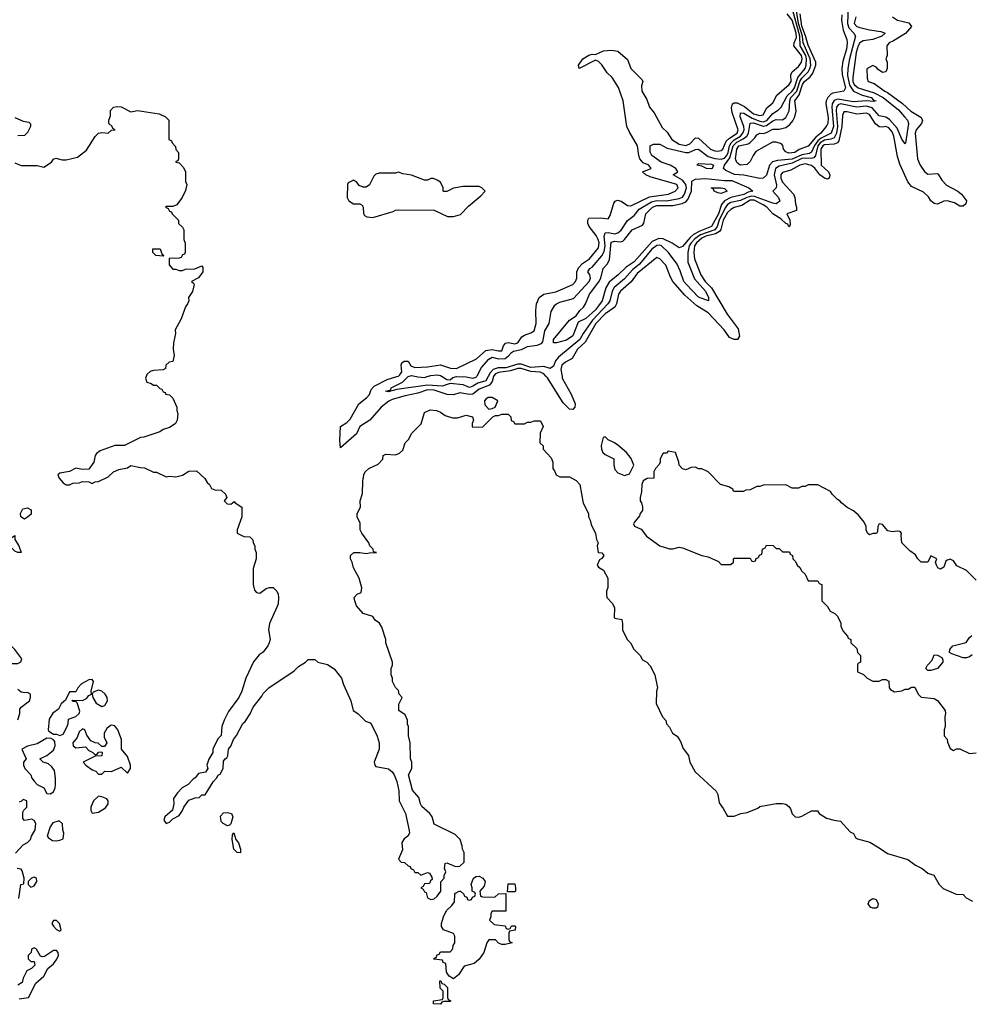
# Model space of a CAD drawing. Header units: inches. Extents: x 2380249 to 2585472, y 382747 to 546448.
# Tile 423 of 626: x 2498801 to 2504694, y 466108 to 472213. Entities that reach past the tile are written whole.
import ezdxf

# ---------------------------------------------------------------- set-up
doc = ezdxf.new("R2010")
doc.units = ezdxf.units.IN
doc.header["$MEASUREMENT"] = 0
for name, color, linetype in [('C4496', 7, 'Continuous'), ('C4497', 7, 'Continuous'), ('C5406', 7, 'Continuous'), ('C5407', 7, 'Continuous')]:
    doc.layers.add(name, color=color, linetype=linetype)

msp = doc.modelspace()

# ---------------------------------------------------------------- linework, layer by layer
at = {"layer": 'C4496', "color": 4}
for points, elevation in [([(2499585.6, 470000), (2499582, 469990), (2499590, 469966), (2499616.4, 469956.4), (2499630, 469946), (2499650, 469946), (2499670, 469926), (2499682, 469922), (2499690, 469906), (2499702, 469902), (2499706, 469890), (2499730, 469886), (2499750, 469866), (2499775.3, 469810), (2499775.3, 469790), (2499782, 469770), (2499778, 469730), (2499768, 469710), (2499758, 469702), (2499730, 469684.7), (2499690, 469672), (2499670, 469658), (2499570, 469624.7), (2499550, 469622), (2499450, 469572), (2499390, 469572), (2499300.2, 469539.8), (2499276.4, 469523.6), (2499268.4, 469511.6), (2499260.9, 469470), (2499230, 469424.9), (2499190, 469423), (2499150, 469432), (2499110, 469412), (2499050, 469402), (2499038, 469390), (2499046, 469370), (2499070, 469342), (2499090, 469329), (2499110, 469329), (2499130, 469339), (2499170, 469342), (2499190, 469348.7), (2499230, 469348), (2499250, 469338), (2499270, 469348), (2499290, 469348.7), (2499350, 469378), (2499382, 469410), (2499416, 469424), (2499470, 469434), (2499490, 469448.7), (2499550, 469435.3), (2499574.6, 469434.6), (2499630, 469408), (2499650, 469408), (2499710, 469378), (2499730, 469382), (2499770, 469379), (2499810, 469389), (2499850, 469413.2), (2499896.5, 469416.5), (2499948.4, 469368.4), (2499963.1, 469343.1), (2499978, 469330), (2499990, 469306), (2500000, 469302)], 44), ([(2498789, 467871), (2498802, 467910), (2498802, 467938), (2498810, 467951.3), (2498862, 467990), (2498868.7, 468010), (2498868, 468030), (2498850, 468042), (2498830, 468039), (2498810, 468044), (2498790, 468059)], 48), ([(2500000, 467694), (2499998, 467690), (2499998, 467670), (2499972.7, 467627.3), (2499962, 467590), (2499968, 467570), (2499953.6, 467546.4), (2499910, 467538), (2499890, 467512), (2499876.4, 467503.6), (2499846, 467470), (2499808.9, 467451.1), (2499780.2, 467419.8), (2499755.3, 467384.7), (2499757.2, 467350), (2499749.2, 467310.8), (2499701.2, 467270), (2499695.3, 467250), (2499708.9, 467228.9), (2499730, 467238), (2499750, 467258), (2499790, 467278), (2499811.3, 467310), (2499818, 467330), (2499850, 467374), (2499890, 467388.7), (2499914, 467390), (2499930, 467406), (2499950, 467406), (2500000, 467486.8)], 44), ([(2498774.6, 467045.4), (2498823.1, 467096.9), (2498850, 467112), (2498868, 467130), (2498874, 467150), (2498897.2, 467190), (2498902, 467230), (2498890, 467248), (2498876.4, 467256.4), (2498830, 467248), (2498820.4, 467260.4), (2498820.4, 467299.6), (2498827.3, 467312.7), (2498846, 467330), (2498846, 467370), (2498822, 467378), (2498812.7, 467367.3), (2498798, 467362)], 48), ([(2498796.4, 466763.6), (2498808, 466850), (2498826, 466854), (2498828.7, 466890), (2498816.4, 466936.4), (2498810, 466946), (2498786, 466950)], 48), ([(2498798, 466142), (2498855.3, 466150), (2498900.2, 466239.8), (2498950, 466282), (2498975.3, 466330), (2499010, 466358), (2499032.1, 466387.9), (2499041.2, 466410), (2499039, 466430), (2499030, 466442), (2499010, 466442), (2498955.3, 466404.7), (2498942, 466402), (2498930, 466406), (2498906, 466450), (2498890, 466458), (2498874, 466450), (2498871.6, 466428.4), (2498854, 466410), (2498854, 466390), (2498870, 466374), (2498890, 466374), (2498894, 466350), (2498874, 466330), (2498845.4, 466314.6), (2498822, 466270), (2498816, 466244), (2498790, 466226)], 48)]:
    msp.add_lwpolyline(points, dxfattribs=dict(at, elevation=elevation))
for points, elevation in [([(2498830, 469115.3), (2498809, 469130), (2498806, 469150), (2498820.9, 469179.1), (2498850, 469186.8), (2498873.2, 469173.2), (2498872.8, 469147.2), (2498850, 469128.7)], 44), ([(2498790, 468908.7), (2498770, 468918), (2498738, 468950), (2498735.3, 468970), (2498744.7, 468995.3), (2498770, 469014), (2498771.3, 468990), (2498796, 468950), (2498810, 468908.7)], 44), ([(2498710, 468342), (2498692, 468330), (2498681, 468290), (2498684.7, 468270), (2498701, 468250), (2498728.3, 468228.3), (2498750, 468220.7), (2498790, 468221), (2498809, 468231), (2498814, 468250), (2498770, 468308.7), (2498750, 468328.7), (2498730, 468337.2)], 48), ([(2499250, 468122), (2499230, 468119), (2499184.5, 468095.5), (2499162, 468070), (2499150, 468046), (2499110, 468046), (2499085.4, 467994.6), (2499058, 467970), (2499042, 467938), (2499007.1, 467912.9), (2498983.5, 467876.5), (2498978, 467810), (2498981, 467801), (2499010, 467782), (2499030, 467782), (2499050, 467774), (2499070, 467782), (2499095.3, 467830), (2499102, 467850), (2499103.1, 467876.9), (2499150, 467892), (2499168.9, 467911.1), (2499173.6, 467926.4), (2499158, 467978), (2499150, 467986), (2499130, 467986), (2499127.3, 467992.7), (2499190, 467991.3), (2499216, 468004), (2499230, 468022), (2499246, 468030), (2499244, 468050), (2499259, 468110)], 48), ([(2499290, 468056), (2499256.9, 468043.1), (2499251, 468030), (2499254.8, 468010), (2499275.9, 467975.9), (2499310, 467954.8), (2499330, 467961), (2499344.5, 467990), (2499342.9, 468010), (2499331.2, 468031.2), (2499310, 468049.5)], 48), ([(2499370, 467839), (2499364, 467836), (2499342, 467818), (2499324.7, 467790), (2499324.7, 467764.7), (2499342, 467730), (2499327.3, 467707.3), (2499310, 467706), (2499288, 467728), (2499268.9, 467728.9), (2499241.2, 467741.2), (2499217.2, 467777.2), (2499206, 467810), (2499190, 467815.3), (2499170, 467798), (2499157.3, 467762.7), (2499131.3, 467730), (2499132, 467710), (2499150, 467698), (2499210, 467704.7), (2499230, 467682), (2499254, 467670), (2499270, 467654), (2499282, 467658), (2499290, 467672), (2499310, 467674), (2499312, 467670), (2499311.3, 467648.7), (2499270, 467646), (2499194, 467610), (2499212, 467590), (2499250, 467562), (2499272.7, 467552.7), (2499290, 467534), (2499310, 467534), (2499330, 467554), (2499370, 467552), (2499430, 467578), (2499470, 467542), (2499488.7, 467570), (2499489, 467591), (2499470, 467644), (2499433.2, 467690), (2499432.3, 467750), (2499409.3, 467810), (2499390, 467834)], 48), ([(2498970, 467758), (2498910, 467722), (2498850, 467708.7), (2498814, 467690), (2498842, 467630), (2498824.7, 467610), (2498824.7, 467590), (2498832, 467570), (2498870.9, 467530.9), (2498876, 467510), (2498890, 467491.3), (2498910, 467471.3), (2498951.1, 467451.1), (2498970, 467414), (2498990, 467412), (2499010, 467424.7), (2499022, 467450), (2499024, 467470), (2499024, 467510), (2499017.2, 467557.2), (2499000.4, 467580.4), (2498979, 467599), (2498946, 467610), (2498926, 467630), (2498970, 467651.3), (2499010, 467684.7), (2499021.2, 467710), (2499018, 467738), (2499010, 467748), (2498996.4, 467756.4)], 48), ([(2499290, 467398), (2499258, 467370), (2499242, 467330), (2499242, 467310), (2499250, 467294), (2499290, 467298.8), (2499333.2, 467326.8), (2499348.7, 467350), (2499348.7, 467370), (2499342, 467382), (2499310, 467395.3)], 48), ([(2499046, 467246), (2499007.5, 467232.5), (2498990, 467208), (2498972, 467150), (2498979.6, 467139.6), (2499003.6, 467123.6), (2499030, 467121), (2499050, 467124.7), (2499070, 467134), (2499075.3, 467170), (2499068, 467190), (2499067.3, 467227.3)], 48), ([(2498890, 466895.3), (2498874, 466890), (2498854, 466870), (2498854, 466850), (2498870, 466834), (2498890, 466842), (2498908, 466870), (2498906, 466890)], 48), ([(2499030, 466628), (2499010, 466628), (2499001, 466610), (2499010, 466592), (2499030, 466572), (2499050, 466562), (2499058, 466570), (2499048, 466610)], 48)]:
    msp.add_lwpolyline(points, close=True, dxfattribs=dict(at, elevation=elevation))
at = {"layer": 'C4497', "color": 4, "elevation": 44}
for points in [[(2498770, 471326), (2498810, 471308), (2498910, 471308.7), (2498950, 471299), (2498998, 471330), (2499011.1, 471348.9), (2499025.4, 471354.6), (2499064.7, 471344.7), (2499090, 471344), (2499159.8, 471360.2), (2499216.1, 471403.9), (2499270, 471488.7), (2499290, 471509), (2499310, 471514), (2499350, 471509.3), (2499370, 471528), (2499394, 471530), (2499378, 471538), (2499374, 471550), (2499354, 471570), (2499354, 471590), (2499363.6, 471616.4), (2499364.7, 471650), (2499382, 471670), (2499406, 471674), (2499430, 471671.6), (2499490, 471642), (2499531.3, 471648.7), (2499666, 471630), (2499706, 471610), (2499726, 471590), (2499726, 471470), (2499742, 471462), (2499746, 471450), (2499767.3, 471427.3), (2499768.4, 471408.4), (2499786, 471390), (2499786, 471350), (2499782, 471338), (2499770, 471334), (2499768.4, 471328.4), (2499790, 471326), (2499816.4, 471296.4), (2499828.4, 471268.4), (2499828.7, 471210), (2499838, 471190), (2499830, 471154), (2499808.7, 471110), (2499774.6, 471065.4), (2499750, 471054), (2499710, 471054), (2499706, 471050), (2499722, 471042), (2499730, 471026), (2499742, 471022), (2499746, 471010), (2499786, 470970), (2499786, 470950), (2499810, 470926), (2499818, 470910), (2499818, 470850), (2499827.3, 470827.3), (2499826, 470770), (2499822, 470758), (2499810, 470754), (2499802, 470738), (2499790, 470734), (2499728, 470732), (2499727.3, 470692.7), (2499750, 470666), (2499770, 470666), (2499790, 470658), (2499810, 470658), (2499830, 470666), (2499887.3, 470667.3), (2499930, 470686), (2499936.4, 470676.4), (2499936, 470650), (2499910, 470612), (2499866, 470590), (2499879, 470579), (2499882, 470570), (2499872.5, 470527.5), (2499848, 470490), (2499848.7, 470470), (2499842, 470450), (2499830, 470432), (2499801.5, 470358.5), (2499766, 470290), (2499768, 470268), (2499754, 470210), (2499753.2, 470170), (2499759.3, 470130), (2499750, 470094), (2499728, 470090), (2499708, 470070), (2499706, 470050), (2499690, 470042), (2499630, 470038), (2499610, 470031.3), (2499590, 470012), (2499585.6, 470000)], [(2498770, 471606), (2498823.1, 471583.1), (2498858, 471578), (2498867.3, 471567.3), (2498868, 471550), (2498850, 471514), (2498830, 471494), (2498790, 471492)]]:
    msp.add_lwpolyline(points, dxfattribs=at)
msp.add_lwpolyline([(2499690, 470746), (2499646, 470750), (2499626, 470770), (2499627.3, 470792.7), (2499671.3, 470791.3), (2499682, 470762), (2499694, 470750)], close=True, dxfattribs=at)
at = {"layer": 'C5406', "color": 4}
for points, elevation in [([(2501738.1, 470000), (2501730, 469969.7), (2501713.6, 469946.4), (2501650, 469922.2), (2501610, 469890.9), (2501590, 469889.8), (2501530, 469899.1), (2501490, 469887.8), (2501452.1, 469887.9), (2501370, 469916.1), (2501330, 469918), (2501270, 469896.8), (2501190, 469880.9), (2501110, 469857.6), (2501090, 469847.4), (2501041.6, 469810), (2500972.7, 469730), (2500910.4, 469690), (2500890, 469644.7), (2500790, 469558), (2500786, 469606), (2500789.2, 469690), (2500830, 469715.5), (2500850, 469736.3), (2500903.6, 469830), (2500954, 469870), (2500970, 469888), (2500980.9, 469919.1), (2500999.3, 469940.7), (2501078.7, 469981.3), (2501139.7, 470000)], 36), ([(2501705, 470000), (2501690, 469973), (2501640.7, 469959.3), (2501610, 469939.7), (2501590, 469933), (2501550, 469948.4), (2501470, 469957.2), (2501420.3, 469939.8), (2501330, 469947.3), (2501139.8, 469920.2), (2501085.6, 469905.6), (2501068.7, 469908.7), (2501102, 469918), (2501104, 469930), (2501174.7, 469965.2), (2501209.7, 470000)], 32), ([(2501261.3, 470000), (2501270, 469998), (2501310, 469994.9), (2501327.2, 470000)], 32), ([(2501420.9, 470000), (2501450, 469982), (2501470, 469980.7), (2501485.9, 469994.1), (2501510, 469999.5), (2501570, 469998.7), (2501610, 469990.4), (2501630, 469997.1), (2501632.7, 470000)], 32), ([(2502163.3, 470000), (2502165, 469990), (2502219.1, 469890), (2502245.3, 469830), (2502241.7, 469810), (2502230, 469795.1), (2502210, 469798.5), (2502170, 469836.9), (2502072.2, 469992.2), (2502065.5, 470000)], 36), ([(2500000, 467486.8), (2500002, 467490), (2500022, 467510), (2500031.6, 467528.4), (2500044.7, 467535.3), (2500062, 467570), (2500063.6, 467616.4), (2500074, 467630), (2500084.7, 467635.3), (2500091.1, 467648.9), (2500094.8, 467690), (2500110.5, 467709.5), (2500127.3, 467750), (2500145.3, 467774.7), (2500185.5, 467850), (2500198.7, 467861.3), (2500230.5, 467909.5), (2500247.7, 467950), (2500302.5, 468017.5), (2500310, 468034), (2500344.7, 468070), (2500503.5, 468176.5), (2500530, 468202), (2500574, 468230), (2500590, 468246), (2500630, 468246), (2500648.4, 468228.4), (2500710, 468215.3), (2500750, 468188), (2500795.3, 468130), (2500808, 468090), (2500853.2, 467990), (2500868, 467930), (2500898, 467910), (2500944, 467864), (2500973.6, 467853.6), (2500983.1, 467843.1), (2501018, 467770), (2501028.7, 467730), (2501028.7, 467690), (2500999, 467610), (2501002, 467590), (2501010, 467582), (2501087.7, 467567.7), (2501109.3, 467550), (2501122, 467530), (2501138.4, 467490), (2501151.5, 467431.5), (2501154.5, 467370), (2501192.7, 467290), (2501215.3, 467184.7), (2501218, 467170), (2501208, 467150), (2501185.6, 467134.4), (2501169.3, 467110.7), (2501174, 467066), (2501148.9, 467008.9), (2501166, 466990), (2501187.3, 466987.3), (2501210, 466966), (2501222, 466962), (2501226, 466950), (2501242, 466942), (2501250, 466926), (2501270, 466926), (2501288.4, 466908.4), (2501330, 466926), (2501342, 466922), (2501356.4, 466896.4), (2501358, 466882), (2501347.3, 466872.7), (2501342, 466858), (2501310, 466854), (2501302, 466838), (2501288, 466830), (2501302, 466822), (2501310, 466806), (2501322, 466802), (2501330, 466768), (2501350, 466758), (2501370, 466762), (2501390, 466778), (2501411.3, 466810), (2501412.7, 466867.3), (2501432, 466890), (2501432.7, 466907.3), (2501442, 466930), (2501434, 466950), (2501438, 466982), (2501450, 466986), (2501502, 466962), (2501530, 466964), (2501556, 466990), (2501556, 467050), (2501546, 467070), (2501544.7, 467090), (2501532, 467130), (2501499.8, 467159.8), (2501370, 467224.7), (2501358, 467270), (2501344.7, 467290), (2501294.4, 467334.4), (2501286, 467350), (2501276, 467390), (2501235.3, 467435.3), (2501211.3, 467530), (2501231.3, 467570), (2501231.3, 467610), (2501224.7, 467630), (2501222, 467730), (2501211.6, 467771.6), (2501211.3, 467830), (2501205.4, 467845.4), (2501204.7, 467870), (2501190, 467902), (2501152, 467930), (2501151.6, 467968.4), (2501172, 468010), (2501154, 468030), (2501150, 468054), (2501131.6, 468071.6), (2501112, 468110), (2501112, 468130), (2501104.7, 468150), (2501104.7, 468190), (2501111.3, 468210), (2501111.3, 468230), (2501071.3, 468350), (2501071.3, 468370), (2501046.4, 468446.4), (2501030.8, 468470.8), (2501004.7, 468490), (2500990, 468512), (2500930, 468532), (2500890, 468578), (2500878, 468610), (2500874, 468630), (2500894, 468650), (2500918, 468662), (2500922, 468690), (2500904.7, 468750), (2500870, 468814), (2500862, 468850), (2500852, 468870), (2500852, 468890), (2500871.6, 468908.4), (2500910, 468909), (2500950, 468902), (2500970, 468908), (2501014, 468910), (2500994, 468914), (2500992, 468930), (2500971.1, 468951.1), (2500964.7, 468970), (2500922, 469030), (2500912, 469050), (2500911.6, 469091.6), (2500894, 469130), (2500894, 469150), (2500914, 469190), (2500912, 469230), (2500925.4, 469274.6), (2500927.9, 469352.1), (2500934, 469390), (2500942.8, 469410), (2500966, 469430), (2501023.6, 469456.4), (2501051.6, 469488.4), (2501054, 469510), (2501070, 469518), (2501130, 469515.3), (2501155.3, 469524.7), (2501176.9, 469543.1), (2501191.1, 469588.9), (2501210.9, 469609.1), (2501232, 469650), (2501290, 469706), (2501310, 469778), (2501345.4, 469794.6), (2501386, 469790), (2501410, 469779), (2501438, 469758), (2501484, 469744), (2501515.3, 469744.7), (2501570, 469761.2), (2501608, 469750), (2501615.3, 469730), (2501606, 469710), (2501606, 469690), (2501610, 469686), (2501671.6, 469688.4), (2501734, 469750), (2501750, 469758), (2501770, 469758), (2501790, 469766), (2501830, 469766), (2501846, 469750), (2501847.3, 469727.3), (2501862, 469722), (2501870, 469706), (2501930, 469708), (2501950, 469718), (2501970, 469718), (2501990, 469726), (2502030, 469726), (2502046, 469690), (2502028, 469650), (2502026, 469590), (2502046, 469570), (2502046, 469550), (2502096.4, 469496.4), (2502106, 469470), (2502106, 469430), (2502116.4, 469416.4), (2502126, 469390), (2502150, 469378), (2502210, 469378), (2502250, 469355.3), (2502273.2, 469330), (2502295.3, 469215.3), (2502328, 469150), (2502328, 469130), (2502338, 469110), (2502343.1, 469083.1), (2502370, 469026), (2502378, 468990), (2502388, 468970), (2502382, 468950), (2502388, 468910), (2502410, 468908), (2502422, 468890), (2502410, 468872), (2502396.4, 468863.6), (2502382, 468830), (2502390, 468818), (2502420.4, 468800.4), (2502448, 468750), (2502447.3, 468692.7), (2502438, 468670), (2502438, 468650), (2502442, 468630), (2502474.6, 468594.6), (2502489, 468569), (2502486.3, 468506.3), (2502490, 468502), (2502533.2, 468493.2), (2502538, 468470), (2502538, 468430), (2502568, 468370), (2502588, 468350), (2502608, 468310), (2502648, 468270), (2502663.1, 468243.1), (2502688.4, 468228.4), (2502710, 468206), (2502738, 468150), (2502755.3, 468070), (2502748, 468050), (2502747.3, 467972.7), (2502786, 467890), (2502807.3, 467867.3), (2502810, 467846), (2502830, 467826), (2502848.9, 467788.9), (2502878, 467770), (2502898, 467738), (2502914.6, 467694.6), (2502948, 467650), (2502955.3, 467610), (2502989, 467550), (2503119, 467430), (2503129.4, 467409.4), (2503137.5, 467357.5), (2503162.9, 467322.9), (2503190, 467274), (2503230, 467275.1), (2503272, 467290), (2503310, 467297), (2503376.3, 467323.7), (2503390, 467334), (2503490, 467354), (2503530, 467354), (2503550, 467348.7), (2503570, 467335.3), (2503580.2, 467320.2), (2503590, 467288), (2503609.4, 467269.4), (2503630.7, 467269.3), (2503650, 467275.3), (2503710, 467308), (2503747.3, 467307.3), (2503758, 467290), (2503802, 467262), (2503850, 467248.7), (2503890, 467244), (2503950, 467178), (2503970, 467166), (2503982, 467142), (2503994, 467134), (2504072.3, 467112.3), (2504130, 467079), (2504182, 467042), (2504306.3, 467006.3), (2504354, 466970), (2504395.3, 466950), (2504430, 466922), (2504468.7, 466908.7), (2504502, 466850), (2504526.8, 466826.8), (2504606, 466790), (2504650, 466788), (2504669.1, 466769.1), (2504708.4, 466748.4)], 44), ([(2504730, 468738), (2504670, 468798), (2504610, 468826), (2504590, 468858), (2504570, 468868), (2504550, 468862), (2504543.5, 468856.5), (2504530, 468818), (2504510, 468805.2), (2504493.6, 468813.6), (2504484, 468830), (2504478, 468850), (2504486, 468870), (2504450, 468888), (2504430.6, 468849.4), (2504389.6, 468849.6), (2504369.5, 468869.5), (2504355.1, 468895.1), (2504318.6, 468918.6), (2504269.4, 468969.4), (2504264.7, 469015.3), (2504268.4, 469028.4), (2504259, 469039), (2504242, 469042), (2504210, 469037.2), (2504184, 469044), (2504150, 469082), (2504130, 469086), (2504122, 469070), (2504119.6, 469040.4), (2504112, 469028), (2504090, 469028), (2504070, 469018), (2504058, 469030), (2504048, 469050), (2504048, 469070), (2504036.4, 469096.4), (2504000.4, 469140.4), (2503970, 469168), (2503930, 469188), (2503896.4, 469216.4), (2503888.4, 469228.4), (2503870, 469238), (2503838, 469270), (2503828.4, 469288.4), (2503750, 469328), (2503690, 469328), (2503670, 469318), (2503650, 469318), (2503630, 469308), (2503590, 469308), (2503550, 469328), (2503412.7, 469327.3), (2503390, 469318), (2503370, 469318), (2503330, 469298), (2503303.6, 469296.4), (2503287.3, 469287.3), (2503232.7, 469287.3), (2503226, 469290), (2503222, 469302), (2503196.4, 469316.4), (2503146, 469330), (2503068.4, 469408.4), (2503030, 469428), (2503008.4, 469428.4), (2502990, 469438), (2502963.6, 469436.4), (2502930, 469422), (2502910, 469428), (2502888.7, 469450), (2502888, 469470), (2502866, 469530), (2502822, 469538), (2502810, 469526), (2502790, 469526), (2502772, 469490), (2502771.1, 469468.9), (2502764.7, 469455.3), (2502742, 469430), (2502732, 469410), (2502732, 469370), (2502691.6, 469368.4), (2502666, 469354), (2502658, 469330), (2502655.3, 469284.7), (2502646.8, 469250), (2502646.8, 469230), (2502656.3, 469216.3), (2502662.8, 469190), (2502662.8, 469170), (2502647.3, 469150), (2502643.5, 469136.5), (2502610, 469095.3), (2502606.8, 469086.8), (2502611.6, 469071.6), (2502654.8, 469054.8), (2502686, 469010), (2502770, 468951.3), (2502830, 468932), (2502850, 468932), (2502890, 468942), (2502910, 468938), (2503030, 468891.3), (2503070, 468882), (2503132.7, 468852.7), (2503150, 468834), (2503210, 468834), (2503226, 468850), (2503226, 468870), (2503230, 468874), (2503330, 468874), (2503338, 468858), (2503350, 468854), (2503362, 468858), (2503367.3, 468872.7), (2503382, 468878), (2503387.3, 468892.7), (2503402, 468898), (2503406, 468930), (2503422, 468938), (2503430, 468954), (2503471.6, 468951.6), (2503490, 468934), (2503510, 468934), (2503530, 468914), (2503572.7, 468912.7), (2503578, 468898), (2503591.6, 468891.6), (2503594, 468870), (2503610, 468854), (2503622, 468830), (2503636.9, 468816.9), (2503650, 468794), (2503670, 468774), (2503690, 468734), (2503750, 468734), (2503758, 468718), (2503774, 468710), (2503774, 468610), (2503810, 468574), (2503825.4, 468545.4), (2503854, 468530), (2503870, 468514), (2503891.6, 468471.6), (2503892.7, 468452.7), (2503903.6, 468423.6), (2503934, 468390), (2503938, 468378), (2503954, 468370), (2503954, 468350), (2503990, 468314), (2503994, 468290), (2504014, 468270), (2504014, 468230), (2503998, 468222), (2503994, 468210), (2503994, 468170), (2504032.7, 468152.7), (2504054, 468130), (2504090, 468112), (2504130, 468112), (2504150, 468122), (2504170, 468122), (2504190, 468112), (2504192, 468070), (2504199.6, 468059.6), (2504225.4, 468045.4), (2504270, 468052), (2504290, 468062), (2504310, 468062), (2504330, 468074), (2504350, 468074), (2504371.1, 468031.1), (2504390, 468012), (2504470, 468004.7), (2504490, 467991.3), (2504538, 467930), (2504541, 467910), (2504536, 467890), (2504538, 467830), (2504532, 467810), (2504532.7, 467772.7), (2504551.6, 467751.6), (2504552.7, 467732.7), (2504570, 467694), (2504590, 467682), (2504608.4, 467691.6), (2504630, 467692), (2504690, 467664), (2504730, 467666.8)], 44), ([(2500000, 469302), (2500010, 469298), (2500050, 469295.3), (2500078, 469270), (2500086, 469250), (2500068.7, 469230), (2500088, 469210), (2500111.1, 469208.9), (2500130, 469226), (2500136.4, 469216.4), (2500178, 469190), (2500178, 469130), (2500148.7, 469050), (2500148.7, 469030), (2500190, 469008), (2500227.3, 469007.3), (2500247.3, 468987.3), (2500248, 468970), (2500258, 468950), (2500258, 468930), (2500268, 468910), (2500268, 468870), (2500248, 468810), (2500248.7, 468711.3), (2500256, 468676), (2500270, 468661.2), (2500290, 468658), (2500330, 468685.2), (2500350, 468692.7), (2500372.7, 468692.7), (2500395.3, 468670), (2500404, 468650), (2500405.2, 468630), (2500402.7, 468590), (2500396, 468570), (2500349.2, 468470), (2500344, 468430), (2500354, 468370), (2500348.7, 468350), (2500339, 468330), (2500310, 468292), (2500285.6, 468274.4), (2500250, 468232), (2500204, 468130), (2500179, 468050), (2500159, 468010), (2500096.5, 467923.5), (2500068.7, 467870), (2500055.3, 467830), (2500050, 467774), (2500030, 467754), (2500000, 467694)], 44), ([(2504705.4, 468274.6), (2504690, 468262), (2504670, 468255.3), (2504650, 468255.3), (2504580.4, 468280.4), (2504566, 468290), (2504567.3, 468307.3), (2504586, 468330), (2504668.9, 468351.1), (2504690, 468382), (2504704.7, 468395.3)], 44)]:
    msp.add_lwpolyline(points, dxfattribs=dict(at, elevation=elevation))
at = {"layer": 'C5406', "color": 4, "elevation": 44}
for points in [[(2501706, 469870), (2501690, 469860.9), (2501683.1, 469850), (2501685.1, 469825.1), (2501710, 469798), (2501730, 469802), (2501748.7, 469811.3), (2501766, 469850), (2501729.3, 469869.3)], [(2502430, 469626), (2502418, 469622), (2502406.8, 469573.2), (2502407.3, 469550), (2502416, 469530), (2502430, 469516), (2502484.7, 469490), (2502484, 469450), (2502490, 469424.7), (2502510, 469402.8), (2502550, 469386), (2502582, 469398), (2502608.7, 469450), (2502592.9, 469492.9), (2502562, 469530), (2502510, 469574), (2502488, 469590), (2502448.4, 469608.4)], [(2504430, 468178), (2504418, 468190), (2504428, 468210), (2504458, 468242), (2504470, 468274), (2504490, 468272), (2504518, 468258), (2504523.6, 468243.6), (2504524.7, 468230), (2504490, 468189), (2504450, 468178)], [(2500090, 467215.3), (2500062, 467230), (2500050, 467242), (2500045.6, 467274.4), (2500064, 467296), (2500090, 467298), (2500114, 467290), (2500122, 467270), (2500110, 467226), (2500102, 467218)], [(2500170, 467048), (2500150, 467048.7), (2500129.2, 467070), (2500118, 467130), (2500120.4, 467159.6), (2500128.7, 467171.3), (2500142, 467130), (2500158, 467110), (2500171, 467070)], [(2501747.3, 466772.7), (2501770, 466792), (2501814, 466794), (2501814, 466686), (2501730, 466686), (2501722, 466670), (2501722, 466650), (2501714, 466630), (2501743.6, 466603.6), (2501810, 466594), (2501818, 466578), (2501830, 466574), (2501842, 466578), (2501850, 466594), (2501870, 466594), (2501874, 466590), (2501872.7, 466567.3), (2501838, 466562), (2501834, 466550), (2501834, 466510), (2501838, 466498), (2501854, 466490), (2501810, 466478), (2501790, 466478), (2501770, 466488), (2501750, 466508), (2501710, 466508), (2501698, 466490), (2501678, 466430), (2501650, 466388.7), (2501618, 466362), (2501556, 466344), (2501522, 466290), (2501490, 466266), (2501463.1, 466283.1), (2501447.3, 466307.3), (2501442, 466362), (2501427.3, 466367.3), (2501422, 466382), (2501368, 466388), (2501370, 466394), (2501382, 466398), (2501390, 466414), (2501402, 466418), (2501410, 466434), (2501470, 466434), (2501487.3, 466452.7), (2501488.4, 466471.6), (2501498, 466490), (2501498, 466530), (2501490, 466546), (2501428.9, 466568.9), (2501415.3, 466590), (2501415.3, 466610), (2501428, 466650), (2501448, 466690), (2501480.4, 466719.6), (2501496.4, 466743.6), (2501498, 466790), (2501503.1, 466796.9), (2501526, 466810), (2501534, 466810), (2501554, 466790), (2501558, 466778), (2501572.7, 466772.7), (2501578, 466758), (2501590, 466754), (2501602, 466758), (2501607.3, 466772.7), (2501622, 466778), (2501626, 466790), (2501622, 466802), (2501606, 466810), (2501606, 466830), (2501599, 466850), (2501615.3, 466890), (2501630, 466901), (2501650, 466902.8), (2501671.3, 466890), (2501686, 466870), (2501679.8, 466840.2), (2501654, 466810), (2501658, 466778), (2501670, 466774)], [(2501826, 466806), (2501830, 466854), (2501870, 466854), (2501874, 466830), (2501874, 466810), (2501870, 466806)], [(2504090, 466703.7), (2504075.3, 466710), (2504061.2, 466730), (2504070, 466751), (2504090, 466764.7), (2504110, 466758), (2504122.8, 466730), (2504118.8, 466710), (2504110, 466703.7)], [(2501410, 466108), (2501366, 466110), (2501366, 466130), (2501422, 466138), (2501426, 466150), (2501426, 466190), (2501408.4, 466208.4), (2501406, 466254), (2501412.7, 466252.7), (2501418, 466238), (2501432.7, 466232.7), (2501452.7, 466212.7), (2501454, 466150), (2501458, 466138), (2501474, 466130), (2501470, 466126), (2501430, 466126), (2501418, 466122)]]:
    msp.add_lwpolyline(points, close=True, dxfattribs=at)
at = {"layer": 'C5407', "color": 4}
for points, elevation in [([(2501632.7, 470000), (2501636.3, 470003.7), (2501663.1, 470056.9), (2501710, 470108.2), (2501730, 470119.3), (2501770.2, 470110.2), (2501810, 470112.3), (2501832, 470128), (2501849.8, 470150.2), (2501863.3, 470156.7), (2501911.6, 470168.4), (2501950, 470186.4), (2502010, 470194.9), (2502035.6, 470204.4), (2502043.9, 470216.1), (2502056.4, 470283.6), (2502082.9, 470330), (2502096.3, 470403.7), (2502118, 470442), (2502128, 470452), (2502150, 470460.5), (2502235.1, 470484.9), (2502331.3, 470590), (2502339.6, 470610), (2502335.1, 470630), (2502322.7, 470650), (2502336, 470670), (2502350, 470678.4), (2502410.6, 470749.4), (2502424, 470776), (2502430.6, 470810), (2502425.1, 470870), (2502429.7, 470890.3), (2502450, 470893.4), (2502490, 470885.5), (2502510, 470890.4), (2502530, 470908.4), (2502570, 470967.7), (2502610, 470998), (2502642.5, 471037.5), (2502717.6, 471082.4), (2502750, 471091.6), (2502810, 471090.2), (2502890, 471103.2), (2502910, 471112.7), (2502922.5, 471130), (2502935, 471170), (2502931.6, 471191.6), (2502910, 471218.3), (2502853.2, 471250), (2502881.2, 471270), (2502869.3, 471290), (2502832.7, 471310), (2502778.4, 471330), (2502719, 471370), (2502709.5, 471390.5), (2502709.5, 471430.5), (2502730, 471440.5), (2502770, 471440.4), (2502815.8, 471415.8), (2502930, 471389.1), (2502950, 471390.2), (2502990, 471407), (2503010, 471410.3), (2503070, 471364.9), (2503110, 471352.9), (2503150, 471348.1), (2503170, 471354.2), (2503184.4, 471370), (2503193.6, 471390), (2503201.7, 471430), (2503212.5, 471450), (2503231.4, 471468.6), (2503268.7, 471490), (2503285, 471510), (2503291.4, 471530), (2503289.8, 471549.8), (2503267.1, 471610), (2503270, 471634.9), (2503290, 471633.6), (2503342.7, 471602.7), (2503390, 471582.6), (2503410, 471578.7), (2503432.1, 471587.9), (2503470, 471631.6), (2503505.7, 471654.3), (2503521.3, 471670), (2503558.5, 471741.5), (2503590, 471770.2), (2503604.7, 471790), (2503625, 471855), (2503669.8, 471910), (2503677.3, 471930), (2503679.6, 471970), (2503674.9, 471990), (2503639.1, 472050), (2503638.1, 472110), (2503595, 472270)], 32), ([(2503936.3, 472290), (2503933.7, 472190), (2503942.2, 472162.2), (2503973, 472130), (2503982.6, 472110), (2503946, 471970), (2503935.2, 471910), (2503933.4, 471866.6), (2503946.4, 471806.4), (2503970, 471770.2), (2504023.7, 471743.7), (2504080.7, 471730), (2504094.4, 471714.4), (2504110.5, 471709.5), (2504094.4, 471705.6), (2504050, 471708.9), (2503970, 471702.4), (2503870, 471720.7), (2503850, 471712), (2503837.8, 471690), (2503835.5, 471670), (2503846.8, 471550), (2503831.7, 471508.3), (2503770, 471478.3), (2503750, 471462.1), (2503727.9, 471432.1), (2503710, 471391.2), (2503697.1, 471382.9), (2503650, 471375.6), (2503590, 471346.9), (2503499.5, 471340.5), (2503468.5, 471331.5), (2503448.8, 471310), (2503430, 471249), (2503411, 471230), (2503388.8, 471228.8), (2503290, 471249.7), (2503232.9, 471252.9), (2503178.2, 471278.2), (2503164.5, 471290), (2503169.5, 471310), (2503204, 471356), (2503224.3, 471430), (2503246, 471454), (2503286.5, 471473.5), (2503308.7, 471490), (2503319.3, 471510), (2503329, 471571), (2503350, 471572.9), (2503410, 471551.5), (2503430, 471555.9), (2503470, 471584.9), (2503490, 471592.9), (2503530, 471592.4), (2503550, 471606), (2503571.6, 471648.4), (2503574.7, 471710), (2503582.4, 471730), (2503618.7, 471770), (2503638.2, 471830), (2503649.2, 471850), (2503689, 471890), (2503699.2, 471910), (2503704.7, 471930), (2503701.5, 471970), (2503659, 472070), (2503654.8, 472110), (2503629.2, 472190), (2503617.1, 472270)], 28), ([(2501139.7, 470000), (2501150, 470003.1), (2501158, 470010), (2501169.7, 470030), (2501166.3, 470070), (2501170, 470084.7), (2501183.7, 470096.3), (2501210, 470094.8), (2501225.7, 470065.7), (2501250, 470055.5), (2501330, 470060.4), (2501410, 470072), (2501472.3, 470052.3), (2501510, 470050.2), (2501632.7, 470110), (2501690, 470161.1), (2501730, 470168.2), (2501770, 470158.9), (2501790, 470160.5), (2501800.5, 470190), (2501813.7, 470206.3), (2501830, 470211.8), (2501870, 470203.6), (2501890, 470208.8), (2501913.9, 470246.1), (2501930, 470256.4), (2501970, 470270.4), (2501990, 470284), (2502002.4, 470330), (2502000.9, 470410), (2502005.1, 470450), (2502022, 470490), (2502050, 470510.4), (2502125.5, 470525.5), (2502230, 470570.5), (2502247.3, 470590), (2502255.6, 470610), (2502254.7, 470650), (2502265.3, 470674.7), (2502290, 470701.1), (2502333.3, 470730), (2502390, 470798.8), (2502393.1, 470830), (2502386.6, 470850), (2502374.2, 470874.2), (2502331.8, 470930), (2502322.7, 470950), (2502324, 470970), (2502330, 470982), (2502403.4, 470983.4), (2502450, 470978), (2502462, 470998), (2502484.8, 471075.2), (2502492.7, 471087.3), (2502506.3, 471093.7), (2502530, 471087.7), (2502570, 471060.4), (2502590, 471057.6), (2502704.7, 471115.3), (2502824, 471130), (2502864, 471150), (2502884, 471170), (2502876, 471190), (2502710, 471238.4), (2502682, 471250), (2502662, 471270), (2502715.3, 471290), (2502701.2, 471310), (2502666.1, 471326.1), (2502645.1, 471350), (2502638.4, 471370), (2502630.9, 471430.9), (2502579.1, 471519.1), (2502565.6, 471550), (2502541.6, 471710), (2502512.8, 471792.8), (2502473.9, 471853.9), (2502443.7, 471883.7), (2502410, 471933.2), (2502390, 471954), (2502370, 471961.2), (2502269.4, 471909.4), (2502266, 471930), (2502293.2, 471970), (2502330, 471993), (2502350, 471999.1), (2502370, 471996), (2502420.9, 472019.1), (2502470, 472022.8), (2502510, 472018), (2502570, 471966), (2502590.6, 471910), (2502659.3, 471839.3), (2502664, 471830), (2502656.7, 471803.3), (2502657.6, 471770), (2502690, 471718.8), (2502704.9, 471670), (2502734.7, 471634.7), (2502785.1, 471545.1), (2502814.9, 471514.9), (2502843.8, 471470), (2502890, 471440.9), (2502930, 471433.4), (2502956, 471444), (2502990, 471480.7), (2503010, 471478), (2503083, 471410), (2503110, 471399.5), (2503130, 471398.4), (2503150, 471401.6), (2503160.9, 471410), (2503180.9, 471459.1), (2503201, 471479), (2503248, 471510), (2503255, 471530), (2503217.4, 471637.4), (2503214.3, 471665.7), (2503219.3, 471690), (2503230, 471696.4), (2503250, 471697.4), (2503294.7, 471674.7), (2503350, 471628.6), (2503390, 471618), (2503410, 471622.4), (2503433, 471667), (2503470, 471697.3), (2503494.9, 471745.1), (2503571.8, 471810), (2503582.9, 471830), (2503582, 471870), (2503589.4, 471890), (2503630, 471922.4), (2503646.9, 471950), (2503651.4, 471970), (2503647.1, 471990), (2503599.7, 472050), (2503602.6, 472070), (2503617.1, 472102.9), (2503614.8, 472130), (2503590, 472209.7), (2503559.6, 472250)], 36), ([(2503983.7, 472230), (2503974.9, 472190), (2503990, 472170.4), (2504010, 472163.6), (2504070, 472148.8), (2504140.4, 472140.4), (2504166, 472130), (2504146.8, 472110), (2504091.1, 472088.9), (2504030, 472081.5), (2504010, 472069.7), (2503998.8, 472050), (2503987, 472010), (2503965.6, 471854.4), (2503966.3, 471830), (2503974.7, 471810), (2503998.4, 471790), (2504098.8, 471758.8), (2504153.4, 471730), (2504250, 471652.9), (2504287.4, 471610), (2504304.4, 471590), (2504310.4, 471570), (2504292.8, 471447.2), (2504290, 471442), (2504270, 471472.7), (2504240, 471540), (2504194.2, 471594.2), (2504170, 471608.6), (2504130, 471615.8), (2504085.4, 471665.4), (2504050, 471675.6), (2503990, 471671.3), (2503890, 471690.6), (2503874.5, 471685.5), (2503864, 471670), (2503862.8, 471650), (2503871.3, 471550), (2503864.1, 471510), (2503850, 471480.4), (2503830, 471471.4), (2503790, 471465), (2503764.6, 471450), (2503748.5, 471430), (2503735.5, 471370), (2503723.8, 471356.2), (2503708.6, 471351.4), (2503670, 471354.2), (2503650, 471351.1), (2503590, 471323), (2503510, 471305), (2503486, 471290), (2503479.3, 471250), (2503493.7, 471186.3), (2503490.3, 471169.7), (2503470.8, 471150), (2503504.4, 471110), (2503513.3, 471086.7), (2503490, 471071.8), (2503470, 471074.3), (2503356.7, 471116.7), (2503338.1, 471118.1), (2503309.2, 471110.8), (2503270, 471092.2), (2503210, 471079), (2503190, 471066.2), (2503174.1, 471045.9), (2503137, 470970), (2503125.9, 470930), (2503110, 470910.7), (2503021.6, 470878.4), (2502985.8, 470854.2), (2502963.5, 470830), (2502951.7, 470810), (2502942.2, 470770), (2502943.7, 470710), (2502985.2, 470605.2), (2503053.4, 470530), (2503070.3, 470490), (2503070.3, 470469.7), (2503010, 470492.4), (2502934.7, 470570), (2502919.1, 470590), (2502896.2, 470656.2), (2502876.2, 470696.2), (2502823.6, 470770), (2502779.5, 470810), (2502770, 470814.2), (2502750, 470812.8), (2502719.1, 470790), (2502644.1, 470695.9), (2502599.2, 470660.8), (2502550, 470606.6), (2502487.2, 470552.8), (2502474.7, 470530), (2502459.6, 470470), (2502447.8, 470450), (2502351.2, 470348.8), (2502293.8, 470266.2), (2502274.4, 470230), (2502140.6, 470119.4), (2502123, 470097), (2502110, 470065.2), (2502090.4, 470049.7), (2502050, 470062), (2501970, 470057), (2501910, 470076), (2501890, 470076), (2501814.6, 470054.6), (2501766.6, 470053.4), (2501737, 470043), (2501717.5, 470022.5), (2501705, 470000)], 32), ([(2504212, 472230), (2504242, 472210), (2504313.2, 472193.2), (2504330.7, 472170), (2504292, 472128), (2504218.7, 472081.3), (2504191.3, 472070), (2504176, 472050), (2504178, 471990), (2504171.3, 471970), (2504178, 471950), (2504178, 471910), (2504171.1, 471888.9), (2504150, 471886), (2504123.1, 471903.1), (2504110, 471918), (2504090, 471928), (2504052.7, 471907.3), (2504054, 471850), (2504062, 471830), (2504098, 471818), (2504164, 471770), (2504182, 471762), (2504273.7, 471693.7), (2504325.3, 471645.3), (2504387.5, 471607.5), (2504398.4, 471590), (2504392.4, 471570), (2504358.7, 471530), (2504352, 471510), (2504367.6, 471350), (2504383.7, 471310), (2504410, 471270.7), (2504430, 471254), (2504490, 471258.8), (2504494.9, 471254.9), (2504517.6, 471217.6), (2504547, 471187), (2504616, 471150), (2504638.8, 471130), (2504670.7, 471090), (2504666, 471070), (2504650, 471057.2), (2504630, 471057.2), (2504596.2, 471076.2), (2504550, 471089.4), (2504530, 471086.6), (2504490, 471069.2), (2504470, 471074), (2504450, 471089), (2504434.5, 471114.5), (2504403.3, 471143.3), (2504330, 471178.4), (2504307.6, 471207.6), (2504257.7, 471317.7), (2504244, 471364), (2504219.7, 471490), (2504210, 471517), (2504190, 471542.9), (2504170, 471549.6), (2504150, 471545.6), (2504128.4, 471548.4), (2504106.3, 471566.3), (2504070, 471624.5), (2504059, 471630), (2504050, 471632.8), (2503990, 471627.3), (2503930, 471642), (2503910, 471641.2), (2503902, 471618), (2503897.1, 471550), (2503878.8, 471461.2), (2503870, 471449.8), (2503850, 471440.7), (2503790, 471436.8), (2503779.6, 471430), (2503766.7, 471410), (2503770.3, 471310.3), (2503814.7, 471270), (2503824, 471250), (2503819.1, 471230), (2503810, 471224.2), (2503790, 471229.7), (2503761.3, 471250), (2503731.5, 471291.5), (2503710, 471309.4), (2503670, 471318.3), (2503637.3, 471310), (2503581.3, 471278.7), (2503530, 471264.5), (2503520.3, 471250), (2503520.3, 471230), (2503530, 471204.4), (2503597.3, 471130), (2503606.8, 471110), (2503610.5, 471070), (2503617.1, 471050), (2503616, 471030), (2503556, 471010), (2503576.3, 470970), (2503578, 470942), (2503574, 470930), (2503570, 470929), (2503564, 470944), (2503550, 470949.2), (2503518.8, 470978.8), (2503469.8, 471009.8), (2503432.6, 471050), (2503410, 471065.8), (2503354.1, 471094.1), (2503330, 471094.6), (2503278.4, 471061.6), (2503230, 471048.7), (2503210, 471036.8), (2503190, 471018), (2503162.3, 470970), (2503148.3, 470911.7), (2503140, 470900), (2503114.9, 470885.1), (2503054.4, 470870), (2503030, 470858.1), (2502996.5, 470830), (2502984.1, 470810), (2502980.2, 470770), (2502985.2, 470730), (2503023.6, 470630), (2503050.3, 470590), (2503088.9, 470550), (2503186.6, 470386.6), (2503256, 470296), (2503263.8, 470250), (2503250.9, 470229.1), (2503230, 470229.3), (2503202.5, 470242.5), (2503167.6, 470290), (2503070, 470395.1), (2502998.9, 470438.9), (2502923.9, 470503.9), (2502849.3, 470590), (2502835.3, 470615.3), (2502807, 470690), (2502770, 470729.4), (2502750, 470738), (2502630, 470638.9), (2502592.7, 470587.3), (2502525.7, 470530), (2502512.9, 470510), (2502501.7, 470450), (2502490.2, 470429.8), (2502430, 470389.8), (2502373.8, 470330), (2502306.1, 470213.9), (2502258.9, 470170), (2502227, 470113), (2502183.8, 470090), (2502163.1, 470070), (2502156.1, 470043.9), (2502163.3, 470000)], 36), ([(2503897.5, 472242.5), (2503895.4, 472210), (2503907.1, 472147.1), (2503928.5, 472090), (2503930.2, 472070.2), (2503926.5, 472030), (2503904.7, 471955.3), (2503897.2, 471910), (2503899.7, 471870), (2503920.8, 471790), (2503910.3, 471769.7), (2503842.8, 471757.2), (2503829.2, 471750.8), (2503810.2, 471729.8), (2503800.9, 471710), (2503799.6, 471690), (2503812.8, 471607.2), (2503810.2, 471569.8), (2503803.9, 471556.1), (2503768.5, 471510), (2503736.2, 471483.8), (2503690, 471427.8), (2503633, 471407), (2503606, 471390), (2503570, 471384.7), (2503550, 471394), (2503537.2, 471410), (2503532.9, 471432.9), (2503523.1, 471443.1), (2503490, 471452.7), (2503467.7, 471452.3), (2503365.3, 471394.7), (2503347.3, 471370), (2503330, 471334), (2503310, 471314), (2503268, 471310), (2503246.3, 471326.3), (2503239.5, 471350), (2503246.2, 471410), (2503259.6, 471430), (2503316.2, 471443.8), (2503328.7, 471451.3), (2503359.5, 471480.5), (2503370, 471498.8), (2503388.7, 471510), (2503410, 471507.3), (2503430, 471512.4), (2503470, 471534.9), (2503510, 471533.1), (2503550, 471544.9), (2503576.2, 471563.8), (2503594.3, 471585.7), (2503606.2, 471610), (2503614, 471646), (2503605.5, 471710), (2503633.9, 471746.1), (2503655, 471810), (2503666.3, 471830), (2503701.1, 471858.9), (2503718, 471882), (2503736.4, 471930), (2503736, 471950), (2503690, 472054), (2503673.1, 472113.1), (2503650, 472171.5), (2503640.2, 472250)], 24), ([(2501209.7, 470000), (2501210, 470000.3), (2501230, 470007.2), (2501261.3, 470000)], 32), ([(2501327.2, 470000), (2501350, 470006.7), (2501390, 470010.4), (2501410, 470006.7), (2501420.9, 470000)], 32), ([(2502065.5, 470000), (2502050, 470018), (2502028.3, 470028.3), (2501970, 470030.5), (2501910, 470050.5), (2501890, 470050.5), (2501844.6, 470035.4), (2501770, 470024.7), (2501750, 470016.8), (2501738.5, 470001.5), (2501738.1, 470000)], 36)]:
    msp.add_lwpolyline(points, dxfattribs=dict(at, elevation=elevation))
for points, elevation in [([(2503090, 471287.8), (2503058, 471290), (2503030, 471303.7), (2502998, 471310), (2503010, 471322), (2503090, 471316), (2503102, 471310), (2503094.8, 471290)], 28), ([(2501150, 471268), (2501130, 471262), (2501030, 471262), (2501010, 471255.3), (2500996.9, 471243.1), (2500970.7, 471189.3), (2500950, 471174), (2500930, 471174), (2500904.7, 471184.7), (2500890, 471208), (2500870, 471218), (2500838, 471202), (2500834, 471190), (2500832, 471110), (2500842, 471090), (2500870, 471072), (2500910, 471072), (2500923.6, 471063.6), (2500931.3, 471050), (2500931.6, 471011.6), (2500939.6, 470999.6), (2500954, 470990), (2500990, 470986), (2501116.4, 471023.6), (2501130, 471032), (2501150, 471034), (2501370, 471032), (2501452.7, 470992.7), (2501490, 470992), (2501534.6, 471005.4), (2501583.1, 471056.9), (2501660.4, 471119.6), (2501686, 471150), (2501666, 471170), (2501650, 471178), (2501550, 471178), (2501490, 471168), (2501450, 471148), (2501430, 471148), (2501426, 471150), (2501426, 471170), (2501410, 471206), (2501390, 471218), (2501367.3, 471227.3), (2501350, 471228), (2501330, 471218), (2501310, 471218), (2501230, 471248.7), (2501176.4, 471256.4)], 44), ([(2503170, 471215.2), (2503215.8, 471215.8), (2503320.7, 471170), (2503346, 471150), (2503317.1, 471142.9), (2503289.8, 471129.8), (2503208.9, 471111.1), (2503170.3, 471090), (2503152.4, 471067.6), (2503132.8, 471010), (2503090.2, 470930), (2503017.7, 470902.3), (2502979, 470881), (2502957.1, 470862.9), (2502910, 470805.6), (2502890, 470798.4), (2502846.8, 470826.8), (2502790, 470854.5), (2502764.1, 470855.9), (2502721.7, 470838.3), (2502610, 470711.2), (2502561.8, 470678.2), (2502512, 470630), (2502455.6, 470584.4), (2502435.6, 470550), (2502411.5, 470470), (2502390, 470437.6), (2502370, 470413.3), (2502310, 470359.6), (2502262.8, 470337.2), (2502230, 470252.7), (2502190, 470226), (2502130, 470209.3), (2502110, 470209), (2502110, 470230.8), (2502209.6, 470350.4), (2502250, 470376), (2502273.2, 470410), (2502296, 470430), (2502309.6, 470450.4), (2502333.6, 470510), (2502392.4, 470587.6), (2502403, 470610), (2502419.3, 470670), (2502443.3, 470696.7), (2502456.9, 470723.1), (2502467.3, 470832.7), (2502490, 470839.6), (2502524.7, 470835.3), (2502539.5, 470840.5), (2502551.1, 470848.9), (2502598, 470910), (2502661.2, 470938.8), (2502669.6, 470950.4), (2502683.6, 471010), (2502723.5, 471050), (2502750, 471061.2), (2502850, 471060.8), (2502907.6, 471072.4), (2502930, 471083.6), (2502942.9, 471097.1), (2502966.4, 471150), (2502967.6, 471212.4), (2502990, 471223.1), (2503052.1, 471227.9)], 28), ([(2503150, 471136), (2503130, 471139), (2503106, 471150), (2503102, 471162), (2503088, 471170), (2503149.7, 471170.3), (2503170, 471166), (2503186, 471150), (2503170, 471142.9)], 24)]:
    msp.add_lwpolyline(points, close=True, dxfattribs=dict(at, elevation=elevation))

doc.saveas('drawing.dxf')
